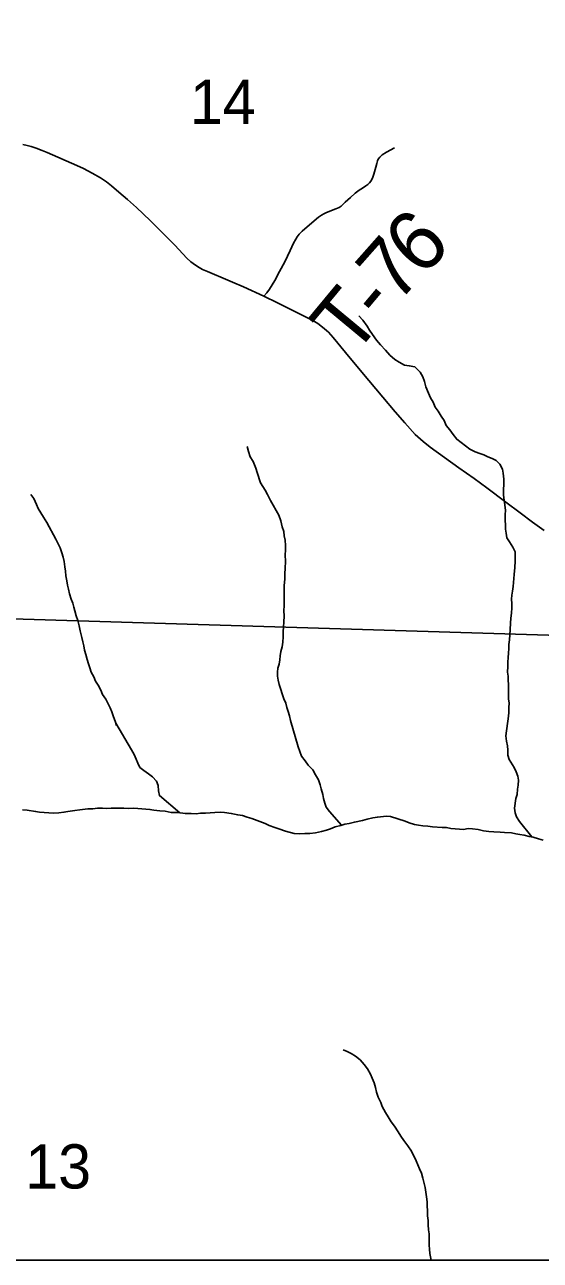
# Model space of a CAD drawing. Extents: x -3.3 to 34, y 0 to 56.8.
# Drawn here: x -0.972 to -0.484, y 28.077 to 29.247 of the extents above; entities that cross this region are included whole.
import ezdxf

# ---------------------------------------------------------------- set-up
doc = ezdxf.new("R2010")
doc.units = 0
for name, color, linetype in [('GM_X_Corporation', 7, 'Continuous'), ('GM_X_Section_Text', 7, 'Continuous'), ('GM_X_Township_Road', 7, 'Continuous'), ('GM_X_Township_Road_Text', 7, 'Continuous'), ('GT_Project_Soil_Layers', 7, 'Continuous'), ('SH_Data', 7, 'Continuous')]:
    doc.layers.add(name, color=color, linetype=linetype)

msp = doc.modelspace()

# ---------------------------------------------------------------- linework, layer by layer
at = {"layer": 'GM_X_Corporation'}
msp.add_lwpolyline([(-3.3039, 33.7379), (-3.3039, 28.0771), (1.5699, 28.0771), (1.5942, 28.7382), (1.6459, 29.8169), (1.6538, 30.0279), (1.685, 30.798), (1.6882, 30.9891), (1.6883, 30.9953), (1.6885, 31.0075), (1.698, 31.5661), (1.7459, 32.363)], dxfattribs=at)
for points in [[(-1.3918, 29.7067), (-0.3862, 29.675), (-0.4137, 28.6668), (-1.4193, 28.6974)], [(-1.4478, 28.0771), (-0.4384, 28.0771), (-0.4137, 28.6668), (-1.4193, 28.6974)]]:
    msp.add_lwpolyline(points, close=True, dxfattribs=at)
at = {"layer": 'GM_X_Township_Road'}
for points in [[(-0.4801, 28.7678), (-0.4911, 28.7759), (-0.5028, 28.7847), (-0.5164, 28.7948), (-0.5343, 28.8082), (-0.5465, 28.8171), (-0.5608, 28.8273), (-0.5744, 28.8369), (-0.5881, 28.8467), (-0.5947, 28.852), (-0.6021, 28.8588), (-0.612, 28.8697), (-0.621, 28.8801), (-0.6329, 28.894), (-0.6462, 28.9099), (-0.659, 28.9253), (-0.6682, 28.9365), (-0.6799, 28.9507), (-0.6843, 28.9555), (-0.688, 28.9589), (-0.6915, 28.9617), (-0.6944, 28.9638), (-0.6975, 28.9657), (-0.7017, 28.9679), (-0.718, 28.9761), (-0.7325, 28.9833), (-0.7454, 28.9898), (-0.7647, 28.9986), (-0.775, 29.0029), (-0.7796, 29.0048), (-0.7989, 29.013), (-0.8036, 29.0151), (-0.8067, 29.0168), (-0.8103, 29.019), (-0.8147, 29.0223), (-0.8184, 29.0257), (-0.8297, 29.0379), (-0.8429, 29.0514), (-0.8532, 29.0612), (-0.8661, 29.0737), (-0.8745, 29.0812), (-0.8827, 29.0882), (-0.8898, 29.0943), (-0.8943, 29.0979), (-0.9001, 29.1017), (-0.9081, 29.1063), (-0.9163, 29.1105), (-0.9226, 29.1135), (-0.9506, 29.1258), (-0.9552, 29.1277), (-0.9611, 29.1298), (-0.9656, 29.1313), (-0.9695, 29.1323), (-0.9735, 29.1332)], [(-0.7454, 28.9898), (-0.7426, 28.9928), (-0.74, 28.9964), (-0.7351, 29.0046), (-0.7305, 29.0132), (-0.7256, 29.0222), (-0.7207, 29.0328), (-0.7175, 29.0398), (-0.7153, 29.0438), (-0.7138, 29.046), (-0.712, 29.0483), (-0.7092, 29.0512), (-0.7022, 29.0574), (-0.6936, 29.0644), (-0.6908, 29.0664), (-0.6886, 29.0677), (-0.6861, 29.0689), (-0.6774, 29.0723), (-0.6742, 29.0738), (-0.6723, 29.075), (-0.6703, 29.0769), (-0.6685, 29.0787), (-0.6635, 29.0832), (-0.6591, 29.0871), (-0.6551, 29.0901), (-0.6521, 29.0921), (-0.6489, 29.0941), (-0.6471, 29.0955), (-0.6455, 29.097), (-0.6441, 29.0987), (-0.6426, 29.1013), (-0.6413, 29.1051), (-0.6394, 29.1119), (-0.6385, 29.1154), (-0.6378, 29.1177), (-0.6371, 29.1195), (-0.6358, 29.1212), (-0.6334, 29.1234), (-0.6293, 29.1261), (-0.6217, 29.13)]]:
    msp.add_lwpolyline(points, dxfattribs=at)
at = {"layer": 'GT_Project_Soil_Layers'}
for points in [[(-0.6554, 28.971), (-0.6516, 28.9669), (-0.6477, 28.9612), (-0.6454, 28.9575), (-0.6427, 28.9533), (-0.6388, 28.9481), (-0.635, 28.9436), (-0.6304, 28.9387), (-0.6261, 28.9338), (-0.6215, 28.9297), (-0.6173, 28.9271), (-0.6123, 28.9245), (-0.6078, 28.9238), (-0.6025, 28.9228), (-0.5975, 28.9179), (-0.5951, 28.9134), (-0.5935, 28.9089), (-0.592, 28.904), (-0.5896, 28.8979), (-0.5876, 28.8934), (-0.5853, 28.8893), (-0.5834, 28.8847), (-0.5803, 28.881), (-0.5776, 28.8761), (-0.5748, 28.872), (-0.5729, 28.8674), (-0.5694, 28.8633), (-0.5663, 28.8588), (-0.5629, 28.8543), (-0.5586, 28.8513), (-0.5544, 28.848), (-0.5506, 28.845), (-0.5453, 28.8424), (-0.5411, 28.8409), (-0.5372, 28.8395), (-0.5334, 28.8376), (-0.5292, 28.8362), (-0.5254, 28.8343), (-0.522, 28.8306), (-0.5196, 28.8261), (-0.5188, 28.8223), (-0.5184, 28.8166), (-0.5183, 28.8121), (-0.5186, 28.806), (-0.5185, 28.8014), (-0.5181, 28.7965), (-0.5173, 28.7923), (-0.5168, 28.7867), (-0.5171, 28.7829), (-0.5171, 28.7775), (-0.5166, 28.7734), (-0.5166, 28.7692), (-0.5161, 28.7654), (-0.5153, 28.7609), (-0.513, 28.7571), (-0.5099, 28.7522), (-0.5076, 28.7477), (-0.5075, 28.739), (-0.5077, 28.7329), (-0.5084, 28.7261), (-0.5094, 28.715), (-0.5101, 28.7105), (-0.5108, 28.7067), (-0.5111, 28.7029), (-0.5107, 28.6987), (-0.5106, 28.6945), (-0.511, 28.69), (-0.5116, 28.6847), (-0.512, 28.6805), (-0.5123, 28.674), (-0.5129, 28.6645), (-0.5136, 28.66), (-0.5135, 28.6558), (-0.5139, 28.652), (-0.5142, 28.6474), (-0.5145, 28.6436), (-0.5144, 28.6391), (-0.5148, 28.6338), (-0.5143, 28.63), (-0.5143, 28.6262), (-0.5138, 28.622), (-0.5137, 28.6084), (-0.5132, 28.6046), (-0.5135, 28.6004), (-0.5135, 28.5958), (-0.5138, 28.5917)], [(-0.7611, 28.8473), (-0.7599, 28.8428), (-0.7583, 28.8375), (-0.7556, 28.8333), (-0.7532, 28.8269), (-0.7517, 28.8228), (-0.7485, 28.8129), (-0.7442, 28.8062), (-0.7419, 28.802), (-0.7392, 28.7964), (-0.7314, 28.7825), (-0.7294, 28.7772), (-0.7282, 28.7715), (-0.7266, 28.767), (-0.7262, 28.7628), (-0.7254, 28.7586), (-0.7249, 28.7537), (-0.7249, 28.7492), (-0.7252, 28.745), (-0.7251, 28.7385), (-0.7254, 28.7321), (-0.7257, 28.7268), (-0.7257, 28.7218), (-0.7263, 28.7157), (-0.7261, 28.7013), (-0.7261, 28.6972), (-0.7264, 28.6915), (-0.7263, 28.6873), (-0.7266, 28.6808), (-0.7269, 28.677), (-0.7273, 28.6717), (-0.7272, 28.6672), (-0.7275, 28.6622), (-0.7282, 28.6577), (-0.7293, 28.6535), (-0.73, 28.6493), (-0.7303, 28.6455), (-0.731, 28.6413), (-0.7321, 28.6375), (-0.7324, 28.6337), (-0.7324, 28.6299), (-0.732, 28.6261), (-0.7311, 28.622), (-0.7264, 28.6084), (-0.7248, 28.6046), (-0.7236, 28.6004), (-0.7225, 28.5967), (-0.7213, 28.5925), (-0.7201, 28.588)], [(-0.966, 28.8019), (-0.9633, 28.7981), (-0.9606, 28.7924), (-0.959, 28.7887), (-0.9567, 28.7845), (-0.954, 28.7804), (-0.9509, 28.7755), (-0.9486, 28.7714), (-0.9447, 28.7638), (-0.9423, 28.7597), (-0.9404, 28.7559), (-0.9384, 28.7514), (-0.9368, 28.7469), (-0.9353, 28.7427), (-0.9345, 28.7386), (-0.934, 28.7336), (-0.9332, 28.7295), (-0.9328, 28.7249), (-0.9319, 28.7204), (-0.9315, 28.7162), (-0.9303, 28.7124), (-0.9295, 28.7079), (-0.9279, 28.703), (-0.9263, 28.6992), (-0.9255, 28.6954), (-0.9243, 28.6917), (-0.9231, 28.6871), (-0.9216, 28.6826), (-0.9204, 28.6777), (-0.9192, 28.6728), (-0.9179, 28.6667), (-0.9167, 28.6625), (-0.9159, 28.6588), (-0.9151, 28.6546), (-0.9139, 28.6504), (-0.9127, 28.6459), (-0.9115, 28.6418), (-0.9103, 28.638), (-0.9088, 28.6338), (-0.9064, 28.6293), (-0.9049, 28.6252), (-0.9022, 28.6214), (-0.8998, 28.6169), (-0.8983, 28.6127), (-0.8952, 28.6082), (-0.8909, 28.5999), (-0.8893, 28.5962), (-0.8877, 28.5916), (-0.8862, 28.5875), (-0.885, 28.5833)], [(-0.7201, 28.588), (-0.7129, 28.5631), (-0.7114, 28.5586), (-0.7098, 28.5544), (-0.7063, 28.5499), (-0.7036, 28.5457), (-0.699, 28.5412), (-0.6967, 28.5367), (-0.6936, 28.5318), (-0.692, 28.5272), (-0.6912, 28.5234), (-0.6897, 28.5181), (-0.6889, 28.5143), (-0.6877, 28.5098), (-0.6865, 28.506), (-0.6834, 28.5018), (-0.6721, 28.4888)], [(-0.5138, 28.5922), (-0.5165, 28.5735), (-0.5157, 28.5686), (-0.5149, 28.564), (-0.5144, 28.5598), (-0.5144, 28.5553), (-0.5132, 28.5511), (-0.5086, 28.5435), (-0.5066, 28.5394), (-0.5051, 28.5352), (-0.5043, 28.5314), (-0.5046, 28.5269), (-0.5053, 28.523), (-0.5057, 28.5181), (-0.5068, 28.5143), (-0.5082, 28.5052), (-0.5074, 28.5006), (-0.5063, 28.4968), (-0.5035, 28.4923), (-0.4919, 28.4778)], [(-0.8856, 28.5854), (-0.8706, 28.5604), (-0.8683, 28.5558), (-0.8663, 28.5513), (-0.8648, 28.5475), (-0.8628, 28.5437), (-0.859, 28.5407), (-0.8548, 28.5374), (-0.8509, 28.5347), (-0.8471, 28.5306), (-0.8455, 28.5264), (-0.8451, 28.5215), (-0.8443, 28.5169), (-0.825, 28.5006)], [(-0.9741, 28.5034), (-0.9695, 28.5031), (-0.9615, 28.502), (-0.9577, 28.5013), (-0.9447, 28.5003), (-0.9394, 28.5007), (-0.9348, 28.5012), (-0.931, 28.502), (-0.9245, 28.5028), (-0.9196, 28.5036), (-0.912, 28.5044), (-0.9074, 28.5045), (-0.9028, 28.5049), (-0.8983, 28.505), (-0.8945, 28.5046), (-0.8899, 28.5051), (-0.8781, 28.5052), (-0.8735, 28.5048), (-0.8686, 28.5049), (-0.8533, 28.5039), (-0.8495, 28.5032), (-0.8438, 28.5025), (-0.8388, 28.5022), (-0.8331, 28.5011), (-0.827, 28.5008), (-0.8201, 28.5001), (-0.8144, 28.5001), (-0.8095, 28.4998), (-0.8053, 28.5002), (-0.8007, 28.5003), (-0.792, 28.5011), (-0.7866, 28.5012), (-0.7828, 28.5008), (-0.7763, 28.5001), (-0.7702, 28.4987), (-0.7657, 28.498), (-0.7611, 28.4965), (-0.7569, 28.4954), (-0.7492, 28.4924), (-0.7443, 28.4906), (-0.7404, 28.4887), (-0.7351, 28.4869), (-0.7313, 28.4854), (-0.7251, 28.4832), (-0.7167, 28.481), (-0.7118, 28.4807), (-0.7068, 28.4811), (-0.7019, 28.4811), (-0.6966, 28.4816), (-0.6909, 28.4831), (-0.6863, 28.4843), (-0.6825, 28.4855), (-0.678, 28.4875), (-0.6726, 28.4887), (-0.6688, 28.4898), (-0.6646, 28.4906), (-0.6597, 28.4918), (-0.6521, 28.4934), (-0.6475, 28.4946), (-0.6422, 28.4958), (-0.638, 28.4966), (-0.6293, 28.4975), (-0.6255, 28.4971), (-0.6117, 28.4927), (-0.6079, 28.4912), (-0.6029, 28.4897), (-0.5991, 28.489), (-0.5949, 28.4883), (-0.5903, 28.488), (-0.5858, 28.4873), (-0.5766, 28.4866), (-0.5724, 28.4866), (-0.5686, 28.4859)], [(-0.5686, 28.4859), (-0.5602, 28.4852), (-0.5564, 28.4849), (-0.5519, 28.4857), (-0.548, 28.4854), (-0.5427, 28.4847), (-0.5374, 28.4836), (-0.5324, 28.4829), (-0.5278, 28.4825), (-0.5217, 28.4822), (-0.5175, 28.4819), (-0.5111, 28.4816), (-0.5069, 28.4808), (-0.5031, 28.4801), (-0.4989, 28.4794), (-0.4943, 28.4783), (-0.4905, 28.4776), (-0.4855, 28.4761), (-0.4809, 28.4746)], [(-0.6703, 28.2762), (-0.6665, 28.2747), (-0.6627, 28.2728), (-0.6588, 28.2702), (-0.6542, 28.2668), (-0.6504, 28.2623), (-0.6473, 28.2582), (-0.6446, 28.2532), (-0.643, 28.2494), (-0.6411, 28.2449), (-0.6399, 28.2407), (-0.6387, 28.2362), (-0.6372, 28.2316), (-0.6348, 28.2263), (-0.6333, 28.2226), (-0.6302, 28.2169), (-0.6278, 28.2127), (-0.6248, 28.2082), (-0.6217, 28.204), (-0.6182, 28.1988), (-0.6159, 28.1946), (-0.6128, 28.1905), (-0.6093, 28.1855), (-0.6058, 28.1803), (-0.6012, 28.1712), (-0.5981, 28.1636), (-0.5961, 28.1594), (-0.5949, 28.1549), (-0.5926, 28.1458), (-0.5922, 28.1416), (-0.5914, 28.1371), (-0.5909, 28.1325), (-0.5909, 28.1283), (-0.5905, 28.1241), (-0.5904, 28.1192), (-0.59, 28.1146), (-0.59, 28.1105), (-0.5895, 28.1059), (-0.5891, 28.1021), (-0.589, 28.0915), (-0.5886, 28.0877), (-0.5882, 28.0835), (-0.5874, 28.0789), (-0.587, 28.0771)]]:
    msp.add_lwpolyline(points, dxfattribs=at)
at = {"layer": 'SH_Data'}
msp.add_line((-3.3039, 28.0771), (3.4961, 28.0771), dxfattribs=at)

# ---------------------------------------------------------------- texts
at = {"layer": 'GM_X_Section_Text'}
for s, p in [('14', (-0.8155, 29.1528)), ('13', (-0.9713, 28.145))]:
    msp.add_text(s, height=0.04186, rotation=0, dxfattribs=at).set_placement(p)
at = {"layer": 'GM_X_Township_Road_Text'}
for s, rotation, p in [('6', 44.0726, (-0.597, 29.0067)), ('7', 48.5181, (-0.6194, 28.9813)), ('T', 50.3154, (-0.6612, 28.9311)), ('-', 49.9186, (-0.6341, 28.9638))]:
    msp.add_text(s, height=0.0568, rotation=rotation, dxfattribs=at).set_placement(p)

doc.saveas('drawing.dxf')
